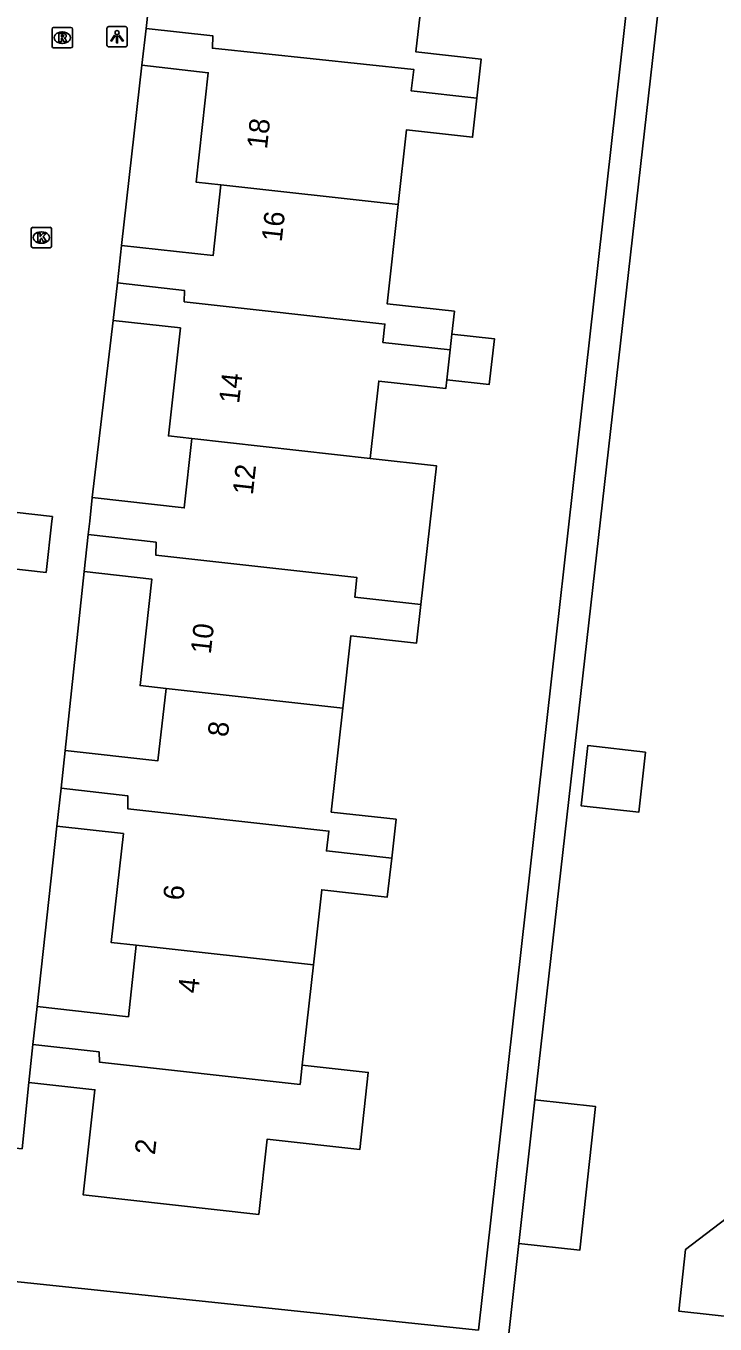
# Model space of a CAD drawing. Extents: x 162082 to 163393, y 388091 to 388632.
# Drawn here: x 162846.8 to 162880.7, y 388210.6 to 388274.3 of the extents above; entities that cross this region are included whole.
import ezdxf

# ---------------------------------------------------------------- set-up
doc = ezdxf.new("R2010")
doc.units = 0
for name, color, linetype in [('IMGEO_Kolk', 7, 'Continuous'), ('IMGEO_Lichtpunt', 7, 'Continuous'), ('IMGEO_Pand', 7, 'Continuous'), ('IMGEO_Pand_nummerreeks', 7, 'Continuous'), ('IMGEO_Rijbaan_lokaal_open', 7, 'Continuous'), ('IMGEO_Rioolput', 7, 'Continuous'), ('IMGEO_Voetpad_open', 7, 'Continuous')]:
    doc.layers.add(name, color=color, linetype=linetype)

msp = doc.modelspace()

# ---------------------------------------------------------------- linework, layer by layer
at = {"layer": 'IMGEO_Kolk'}
for p, q in [((162847.097, 388263.497), (162847.097, 388264.349)), ((162847.172, 388264.423), (162848.024, 388264.423)), ((162847.585, 388264.203), (162847.61, 388264.203)), ((162848.098, 388264.349), (162848.098, 388263.497)), ((162848.024, 388263.423), (162847.172, 388263.423)), ((162847.608, 388263.643), (162847.583, 388263.643))]:
    msp.add_line(p, q, dxfattribs=at)
for points in [[(162847.097, 388263.497), (162847.097, 388264.349)], [(162847.172, 388264.423), (162848.024, 388264.423)], [(162847.418, 388264.123), (162847.541, 388264.123), (162847.541, 388263.972), (162847.671, 388264.123), (162847.835, 388264.123), (162847.689, 388263.972), (162847.842, 388263.723), (162847.69, 388263.723), (162847.605, 388263.887), (162847.541, 388263.82), (162847.541, 388263.723), (162847.418, 388263.723), (162847.418, 388264.123)], [(162848.098, 388264.349), (162848.098, 388263.497)], [(162848.024, 388263.423), (162847.172, 388263.423)]]:
    msp.add_lwpolyline(points, dxfattribs=at)
for centre, start, end in [((162847.174, 388264.347), 91.55205, 178.44795), ((162847.174, 388264.347), 91.55205, 178.44795), ((162848.022, 388264.347), 1.55205, 88.44795), ((162848.022, 388264.347), 1.55205, 88.44795), ((162847.174, 388263.499), 181.55205, 268.44795), ((162847.174, 388263.499), 181.55205, 268.44795), ((162848.022, 388263.499), 271.55205, 358.44795), ((162848.022, 388263.499), 271.55205, 358.44795)]:
    msp.add_arc(centre, 0.0765, start, end, dxfattribs=at)
for centre, major_axis, ratio, start_param, end_param in [((162847.584, 388263.923), (-0.387, 0.002), 0.722429, 4.712389, 7.853982), ((162847.609, 388263.923), (-0.39, 0.002), 0.717154, 1.570796, 4.712389)]:
    msp.add_ellipse(centre, major_axis=major_axis, ratio=ratio, start_param=start_param, end_param=end_param, dxfattribs=at)
at = {"layer": 'IMGEO_Lichtpunt'}
for p, q in [((162850.813, 388274.189), (162850.813, 388273.382)), ((162850.813, 388274.189), (162850.813, 388273.382)), ((162851.715, 388274.284), (162850.907, 388274.284)), ((162851.715, 388274.284), (162850.907, 388274.284)), ((162851.809, 388273.382), (162851.809, 388274.189)), ((162851.809, 388273.382), (162851.809, 388274.189)), ((162850.907, 388273.288), (162851.715, 388273.288)), ((162850.907, 388273.288), (162851.715, 388273.288))]:
    msp.add_line(p, q, dxfattribs=at)
for points in [[(162851.187, 388273.853), (162851.226, 388273.825), (162851.038, 388273.563), (162851, 388273.59), (162851.187, 388273.853)], [(162851.289, 388273.805), (162851.336, 388273.805), (162851.336, 388273.483), (162851.289, 388273.483), (162851.289, 388273.805)], [(162851.399, 388273.825), (162851.437, 388273.852), (162851.624, 388273.59), (162851.585, 388273.562), (162851.399, 388273.825)]]:
    msp.add_lwpolyline(points, dxfattribs=at)
msp.add_circle((162851.312, 388273.987), 0.0994, dxfattribs=at)
for centre, start, end in [((162850.907, 388274.189), 90, 180), ((162850.907, 388274.189), 90, 180), ((162851.715, 388274.189), 0, 90), ((162851.715, 388274.189), 0, 90), ((162850.907, 388273.382), 180, 270), ((162850.907, 388273.382), 180, 270), ((162851.715, 388273.382), 270, 0), ((162851.715, 388273.382), 270, 360)]:
    msp.add_arc(centre, 0.0946, start, end, dxfattribs=at)
at = {"layer": 'IMGEO_Pand'}
for points in [[(162866.545, 388278.034), (162865.988, 388273.037), (162869.19, 388272.68), (162868.976, 388270.764)], [(162852.738, 388274.195), (162852.94, 388276.008)], [(162852.535, 388272.381), (162852.738, 388274.195)], [(162868.976, 388270.764), (162865.753, 388271.123), (162865.882, 388272.176), (162855.993, 388273.22), (162856.014, 388273.829), (162852.738, 388274.195)], [(162852.535, 388272.381), (162855.792, 388272.018), (162855.192, 388266.644), (162856.411, 388266.508)], [(162868.976, 388270.764), (162868.763, 388268.849), (162865.518, 388269.211), (162865.109, 388265.541)], [(162856.411, 388266.508), (162856.023, 388263.036), (162851.533, 388263.537)], [(162865.109, 388265.541), (162856.411, 388266.508)], [(162867.75, 388259.182), (162867.875, 388260.303), (162864.566, 388260.672), (162865.109, 388265.541)], [(162851.533, 388263.537), (162851.328, 388261.695)], [(162851.328, 388261.695), (162851.122, 388259.853)], [(162851.328, 388261.695), (162854.618, 388261.324), (162854.607, 388260.771), (162864.459, 388259.674), (162864.362, 388258.772), (162867.663, 388258.404)], [(162851.122, 388259.853), (162854.422, 388259.485), (162853.83, 388254.181), (162854.989, 388254.052)], [(162867.5, 388256.939), (162869.587, 388256.706), (162869.837, 388258.949), (162867.75, 388259.182)], [(162867.75, 388259.182), (162867.663, 388258.404)], [(162867.663, 388258.404), (162867.5, 388256.939)], [(162863.735, 388253.076), (162864.158, 388256.871), (162867.451, 388256.504), (162867.5, 388256.939)], [(162854.989, 388254.052), (162854.609, 388250.644), (162850.097, 388251.147)], [(162854.989, 388254.052), (162863.735, 388253.076)], [(162863.735, 388253.076), (162866.989, 388252.713), (162866.438, 388247.79), (162866.227, 388245.898)], [(162849.894, 388249.33), (162849.969, 388250), (162850.097, 388251.147)], [(162849.692, 388247.516), (162849.894, 388249.33)], [(162866.227, 388245.898), (162862.988, 388246.259), (162863.089, 388247.223), (162853.221, 388248.322), (162853.232, 388248.957), (162849.894, 388249.33)], [(162849.692, 388247.516), (162853.026, 388247.144), (162852.442, 388241.914), (162853.716, 388241.771)], [(162866.227, 388245.898), (162866.016, 388244.006), (162862.79, 388244.366), (162862.392, 388240.803)], [(162853.716, 388241.771), (162853.321, 388238.228), (162848.772, 388238.735)], [(162853.716, 388241.771), (162862.392, 388240.803)], [(162862.392, 388240.803), (162861.824, 388235.709), (162865.008, 388235.353), (162864.794, 388233.442)], [(162848.565, 388236.875), (162848.772, 388238.735)], [(162877.252, 388238.652), (162876.922, 388235.701), (162874.092, 388236.018), (162874.422, 388238.969), (162877.252, 388238.652)], [(162848.357, 388235.013), (162848.565, 388236.875)], [(162864.794, 388233.442), (162861.594, 388233.799), (162861.711, 388234.773), (162851.834, 388235.873), (162851.834, 388236.51), (162848.565, 388236.875)], [(162848.357, 388235.013), (162851.627, 388234.648), (162851.03, 388229.3), (162852.258, 388229.163)], [(162864.794, 388233.442), (162864.581, 388231.531), (162861.364, 388231.89), (162860.952, 388228.197)], [(162852.258, 388229.163), (162851.867, 388225.657), (162847.39, 388226.156)], [(162852.258, 388229.163), (162860.952, 388228.197)], [(162860.952, 388228.197), (162860.403, 388223.284)], [(162847.182, 388224.292), (162847.39, 388226.156)], [(162846.974, 388222.431), (162847.182, 388224.292)], [(162860.403, 388223.284), (162860.296, 388222.327), (162850.448, 388223.424), (162850.432, 388223.93), (162847.182, 388224.292)], [(162860.403, 388223.284), (162863.647, 388222.922), (162863.224, 388219.129), (162858.68, 388219.636), (162858.268, 388215.943), (162849.651, 388216.905), (162850.227, 388222.068), (162846.974, 388222.431)], [(162871.044, 388214.516), (162871.824, 388221.573)], [(162871.824, 388221.573), (162874.806, 388221.244), (162874.026, 388214.187), (162871.044, 388214.516)], [(162899.128, 388218.505), (162898.47, 388212.377), (162894.892, 388212.77), (162894.706, 388211.08), (162892.89, 388209.66), (162878.894, 388211.198), (162879.227, 388214.227), (162882.597, 388216.791), (162885.651, 388216.45), (162889.624, 388216.007), (162890.014, 388219.49)]]:
    msp.add_lwpolyline(points, dxfattribs=at)
at = {"layer": 'IMGEO_Rijbaan_lokaal_open'}
for points in [[(162851.533, 388263.537), (162852.535, 388272.381)], [(162850.097, 388251.147), (162851.122, 388259.853)], [(162848.14, 388250.229), (162848.114, 388250), (162847.831, 388247.473), (162843.189, 388247.991), (162843.414, 388250), (162843.498, 388250.747), (162848.14, 388250.229)], [(162848.772, 388238.735), (162849.692, 388247.516)], [(162847.39, 388226.156), (162848.357, 388235.013)], [(162846.974, 388222.431), (162846.648, 388219.169), (162844.643, 388219.359), (162843.932, 388212.902)]]:
    msp.add_lwpolyline(points, dxfattribs=at)
at = {"layer": 'IMGEO_Rioolput'}
for p, q in [((162848.121, 388273.311), (162848.121, 388274.163)), ((162848.196, 388274.237), (162849.048, 388274.237)), ((162849.122, 388274.163), (162849.122, 388273.311)), ((162848.609, 388274.017), (162848.634, 388274.017)), ((162849.048, 388273.237), (162848.196, 388273.237)), ((162848.632, 388273.457), (162848.607, 388273.457))]:
    msp.add_line(p, q, dxfattribs=at)
for points in [[(162848.121, 388273.311), (162848.121, 388274.163)], [(162848.196, 388274.237), (162849.048, 388274.237)], [(162849.122, 388274.163), (162849.122, 388273.311)], [(162848.71, 388273.935), (162848.458, 388273.937), (162848.458, 388273.537)], [(162848.458, 388273.537), (162848.582, 388273.537), (162848.582, 388273.699), (162848.593, 388273.699)], [(162848.636, 388273.856), (162848.582, 388273.856), (162848.582, 388273.775)], [(162848.582, 388273.775), (162848.634, 388273.775)], [(162848.64, 388273.67), (162848.711, 388273.537), (162848.851, 388273.537), (162848.786, 388273.663)], [(162849.048, 388273.237), (162848.196, 388273.237)]]:
    msp.add_lwpolyline(points, dxfattribs=at)
for centre, radius, start, end in [((162848.198, 388274.161), 0.0765, 91.55205, 178.44795), ((162848.198, 388274.161), 0.0765, 91.55205, 178.44795), ((162849.046, 388274.161), 0.0765, 1.55205, 88.44795), ((162849.046, 388274.161), 0.0765, 1.55205, 88.44795), ((162848.592, 388273.646), 0.0533, 26.02933, 88.69889), ((162848.618, 388273.964), 0.19, 274.7715, 282.96867), ((162848.642, 388273.76), 0.0964, 77.00612, 93.18647), ((162848.656, 388273.817), 0.0378, 276.66336, 79.67722), ((162848.709, 388273.825), 0.109, 350.36119, 89.41601), ((162848.707, 388273.825), 0.112, 277.58423, 350.98172), ((162848.691, 388273.61), 0.108, 29.51342, 73.79051), ((162848.198, 388273.313), 0.0765, 181.55205, 268.44795), ((162848.198, 388273.313), 0.0765, 181.55205, 268.44795), ((162849.046, 388273.313), 0.0765, 271.55205, 358.44795), ((162849.046, 388273.313), 0.0765, 271.55205, 358.44795)]:
    msp.add_arc(centre, radius, start, end, dxfattribs=at)
for centre, major_axis, ratio, start_param, end_param in [((162848.608, 388273.737), (-0.387, 0.002), 0.722429, 4.712389, 7.853982), ((162848.633, 388273.737), (-0.39, 0.002), 0.717154, 1.570796, 4.712389)]:
    msp.add_ellipse(centre, major_axis=major_axis, ratio=ratio, start_param=start_param, end_param=end_param, dxfattribs=at)
at = {"layer": 'IMGEO_Voetpad_open'}
for points in [[(162869.062, 388210.255), (162877.258, 388283.449)], [(162877.89, 388275.216), (162871.824, 388221.573)], [(162871.044, 388214.516), (162870.554, 388210.092)], [(162843.932, 388212.902), (162869.062, 388210.255)]]:
    msp.add_lwpolyline(points, dxfattribs=at)

# ---------------------------------------------------------------- texts
at = {"layer": 'IMGEO_Pand_nummerreeks'}
for s, rotation, p in [('18', 83.62939, (162858.67, 388268.239)), ('16', 83.62319, (162859.395, 388263.677)), ('14', 83.62892, (162857.304, 388255.737)), ('12', 83.63766, (162857.976, 388251.251)), ('10', 83.62855, (162855.912, 388243.437)), ('8', 83.63851, (162856.749, 388239.366)), ('6', 83.63041, (162854.558, 388231.336)), ('4', 83.63649, (162855.292, 388226.773)), ('2', 83.63423, (162853.168, 388218.847))]:
    msp.add_text(s, height=1, rotation=rotation, dxfattribs=at).set_placement(p)

doc.saveas('drawing.dxf')
